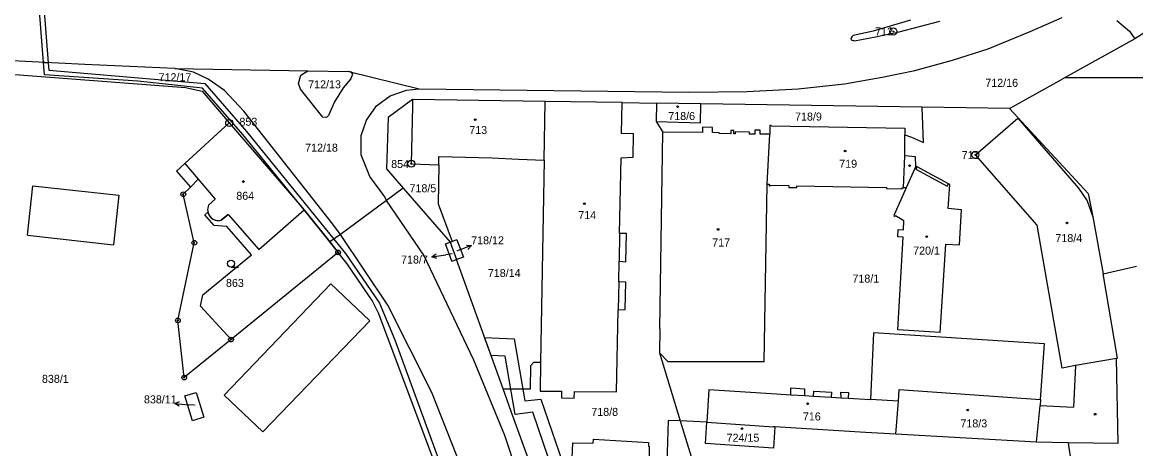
# Model space of a CAD drawing. Extents: x -755819 to -753140, y -1169796 to -1166000.
# Drawn here: x -755128.7 to -754892.2, y -1166913.4 to -1166822.8 of the extents above; entities that cross this region are included whole.
import ezdxf

# ---------------------------------------------------------------- set-up
doc = ezdxf.new("R2010")
doc.units = 0
for name, color, linetype in [('Vrstva 1', 7, 'Continuous'), ('Vrstva 16', 7, 'Continuous'), ('Vrstva 17', 7, 'Continuous'), ('Vrstva 18', 7, 'Continuous'), ('Vrstva 19', 7, 'Continuous'), ('Vrstva 24', 7, 'Continuous'), ('Vrstva 25', 7, 'Continuous'), ('Vrstva 27', 7, 'Continuous'), ('Vrstva 4', 7, 'Continuous')]:
    doc.layers.add(name, color=color, linetype=linetype)

msp = doc.modelspace()

# ---------------------------------------------------------------- linework, layer by layer
at = {"layer": 'Vrstva 1'}
for p, q in [((-754914.65, -1166824.83), (-754907.88, -1166821.82)), ((-754940.07, -1166822.41), (-754948.01, -1166824.76)), ((-754942.45, -1166824.9), (-754933.83, -1166822.62)), ((-754896.28, -1166822.5), (-754893.58, -1166824.75)), ((-754888.57, -1166823.88), (-754892.41, -1166826.34)), ((-754952.57, -1166825.92), (-754952.77, -1166826.26)), ((-754952.77, -1166826.26), (-754952.67, -1166826.6)), ((-754952.24, -1166825.67), (-754952.57, -1166825.92)), ((-754948.01, -1166824.76), (-754952.24, -1166825.67)), ((-754952, -1166826.76), (-754947.49, -1166825.96)), ((-754947.49, -1166825.96), (-754942.45, -1166824.9)), ((-754923.58, -1166828.45), (-754914.65, -1166824.83)), ((-754892.41, -1166826.34), (-754907.21, -1166834.54)), ((-754893.58, -1166824.75), (-754892.41, -1166826.34)), ((-754952.67, -1166826.6), (-754952, -1166826.76)), ((-754931.18, -1166830.92), (-754923.58, -1166828.45)), ((-755115.43, -1166831.8), (-755132.2, -1166830.99)), ((-754939.14, -1166833.08), (-754931.18, -1166830.92)), ((-755140.46, -1166833.17), (-755094.07, -1166836.69)), ((-755096.3, -1166832.69), (-755115.43, -1166831.8)), ((-755096.3, -1166832.69), (-755068.06, -1166833.16)), ((-755092.35, -1166833.42), (-755096.3, -1166832.69)), ((-755089.24, -1166834.89), (-755092.35, -1166833.42)), ((-755069.55, -1166834.06), (-755068.06, -1166833.16)), ((-755068.06, -1166833.16), (-755059.34, -1166833.26)), ((-755059.34, -1166833.26), (-755044.45, -1166837)), ((-755058.79, -1166833.45), (-755059.34, -1166833.26)), ((-755058.53, -1166833.86), (-755058.79, -1166833.45)), ((-754946.12, -1166834.53), (-754939.14, -1166833.08)), ((-755085.74, -1166837.34), (-755089.24, -1166834.89)), ((-755070.08, -1166835.86), (-755069.55, -1166834.06)), ((-755069.65, -1166837.05), (-755070.08, -1166835.86)), ((-755058.94, -1166834.86), (-755060.56, -1166836.79)), ((-755058.94, -1166834.86), (-755058.53, -1166833.86)), ((-754963.9, -1166836.97), (-754954.07, -1166835.89)), ((-754954.07, -1166835.89), (-754946.12, -1166834.53)), ((-754919.03, -1166841.13), (-754907.88, -1166834.91)), ((-754907.21, -1166834.54), (-754907.88, -1166834.91)), ((-754907.21, -1166834.54), (-754878.04, -1166834.58)), ((-755094.07, -1166836.69), (-755090.5, -1166837.47)), ((-755090.5, -1166837.47), (-755084.77, -1166844.22)), ((-755081.7, -1166841.72), (-755085.74, -1166837.34)), ((-755064.9, -1166842.98), (-755069.65, -1166837.05)), ((-755060.56, -1166836.79), (-755062.42, -1166839.74)), ((-755050.56, -1166838.47), (-755047.13, -1166837.23)), ((-755047.13, -1166837.23), (-755044.45, -1166837)), ((-755044.45, -1166837), (-754987.14, -1166837.67)), ((-754987.14, -1166837.67), (-754974.79, -1166837.52)), ((-754974.79, -1166837.52), (-754963.9, -1166836.97)), ((-755062.42, -1166839.74), (-755063.69, -1166842.66)), ((-755055.58, -1166843.6), (-755053.47, -1166840.59)), ((-755053.47, -1166840.59), (-755050.56, -1166838.47)), ((-755045.82, -1166839.23), (-755050.99, -1166843.09)), ((-755045.85, -1166840.68), (-755046.1, -1166852.87)), ((-755045.82, -1166839.23), (-755045.85, -1166840.68)), ((-755017.64, -1166839.65), (-755045.82, -1166839.23)), ((-755017.9, -1166852.1), (-755017.64, -1166839.65)), ((-755001.31, -1166839.89), (-755017.64, -1166839.65)), ((-755001.45, -1166846.43), (-755001.31, -1166839.89)), ((-755001.31, -1166839.89), (-754994, -1166839.99)), ((-754994, -1166839.99), (-754994.06, -1166843.93)), ((-754984.63, -1166840.17), (-754994, -1166839.99)), ((-754984.7, -1166844.18), (-754984.63, -1166840.17)), ((-754937.62, -1166840.88), (-754984.63, -1166840.17)), ((-755075.55, -1166849.4), (-755081.7, -1166841.72)), ((-755064.14, -1166843.09), (-755064.9, -1166842.98)), ((-755063.69, -1166842.66), (-755064.14, -1166843.09)), ((-755050.99, -1166843.09), (-755051.39, -1166853.97)), ((-754937.3, -1166848.36), (-754937.62, -1166840.88)), ((-754919.03, -1166841.13), (-754937.62, -1166840.88)), ((-754919.03, -1166841.13), (-754902.37, -1166859.18)), ((-755084.77, -1166844.22), (-755094.22, -1166852.86)), ((-755084.77, -1166844.22), (-755068.88, -1166862.63)), ((-755056.74, -1166846.87), (-755055.58, -1166843.6)), ((-754994.06, -1166843.93), (-754984.7, -1166844.18)), ((-754994.06, -1166843.93), (-754992.66, -1166846.19)), ((-754984.27, -1166845.14), (-754984.28, -1166846.26)), ((-754982.13, -1166845.16), (-754984.27, -1166845.14)), ((-754982.14, -1166846.28), (-754982.13, -1166845.16)), ((-754969.92, -1166844.77), (-754969.95, -1166846.62)), ((-754969.67, -1166844.77), (-754969.92, -1166844.77)), ((-754969.68, -1166844.86), (-754969.67, -1166844.77)), ((-754969.68, -1166844.86), (-754941.26, -1166845.32)), ((-754941.26, -1166845.32), (-754941.27, -1166846.77)), ((-754926.3, -1166851), (-754917.27, -1166843.22)), ((-754917.27, -1166843.22), (-754904.41, -1166858.05)), ((-755056.73, -1166850.99), (-755056.74, -1166846.87)), ((-754998.88, -1166846.5), (-755001.45, -1166846.43)), ((-754998.97, -1166851.46), (-754998.88, -1166846.5)), ((-754993.33, -1166887.84), (-754992.66, -1166846.19)), ((-754984.28, -1166846.26), (-754992.66, -1166846.19)), ((-754980.68, -1166846.29), (-754982.14, -1166846.28)), ((-754980.68, -1166846.49), (-754980.68, -1166846.29)), ((-754978.21, -1166846.52), (-754980.68, -1166846.49)), ((-754978.2, -1166845.83), (-754978.21, -1166846.52)), ((-754977.6, -1166845.84), (-754978.2, -1166845.83)), ((-754977.61, -1166846.52), (-754977.6, -1166845.84)), ((-754977.31, -1166846.53), (-754977.61, -1166846.52)), ((-754974.25, -1166846.16), (-754977.31, -1166846.12)), ((-754977.31, -1166846.12), (-754977.31, -1166846.53)), ((-754974.25, -1166846.57), (-754974.25, -1166846.16)), ((-754973.14, -1166846.58), (-754974.25, -1166846.57)), ((-754973.13, -1166845.76), (-754973.14, -1166846.58)), ((-754972.01, -1166845.78), (-754973.13, -1166845.76)), ((-754972.02, -1166846.6), (-754972.01, -1166845.78)), ((-754969.95, -1166846.62), (-754972.02, -1166846.6)), ((-754970.49, -1166857.19), (-754969.95, -1166846.62)), ((-754941.28, -1166851.23), (-754941.27, -1166846.77)), ((-754941.27, -1166846.77), (-754939.89, -1166847.24)), ((-754939.89, -1166847.24), (-754937.3, -1166848.36)), ((-755062.75, -1166865.73), (-755075.55, -1166849.4)), ((-755054.9, -1166855.6), (-755056.73, -1166850.99)), ((-755040.28, -1166853.11), (-755040.26, -1166851.36)), ((-755040.26, -1166851.36), (-755028.92, -1166851.65)), ((-755028.92, -1166851.65), (-755023.36, -1166851.92)), ((-755023.36, -1166851.92), (-755017.9, -1166852.1)), ((-755017.9, -1166852.1), (-755018.64, -1166895.02)), ((-755001.85, -1166867.7), (-755001.55, -1166851.6)), ((-755001.55, -1166851.6), (-754998.97, -1166851.46)), ((-754939, -1166851.38), (-754941.28, -1166851.23)), ((-754938.93, -1166853.38), (-754939, -1166851.38)), ((-754913.18, -1166865.93), (-754926.3, -1166851)), ((-755094.22, -1166852.86), (-755095.98, -1166854.47)), ((-755095.98, -1166854.47), (-755093.02, -1166857.83)), ((-755051.39, -1166853.97), (-755047.8, -1166858.09)), ((-755046.1, -1166852.87), (-755040.28, -1166853.11)), ((-755040.28, -1166853.11), (-755040.37, -1166861.36)), ((-754938.93, -1166853.38), (-754941, -1166857.97)), ((-754938.65, -1166853.53), (-754938.93, -1166853.38)), ((-754938.65, -1166853.53), (-754938.92, -1166854.03)), ((-754938.92, -1166854.03), (-754932.28, -1166857.63)), ((-755093.02, -1166857.83), (-755091.39, -1166856.18)), ((-755091.39, -1166856.18), (-755087.77, -1166860.38)), ((-755051.73, -1166859.92), (-755054.9, -1166855.6)), ((-754971.16, -1166894.92), (-754970.49, -1166857.19)), ((-754970.49, -1166857.19), (-754970.11, -1166857.19)), ((-754970.11, -1166857.19), (-754970.11, -1166857.54)), ((-754932.28, -1166857.63), (-754932.01, -1166857.12)), ((-754932.06, -1166862.41), (-754931.73, -1166857.27)), ((-754931.73, -1166857.27), (-754932.01, -1166857.12)), ((-755094.52, -1166859.35), (-755093.02, -1166857.83)), ((-755092.18, -1166869.66), (-755094.52, -1166859.35)), ((-755047.8, -1166858.09), (-755051.38, -1166860.71)), ((-755047.8, -1166858.09), (-755037.82, -1166869.54)), ((-754970.11, -1166857.54), (-754969.89, -1166857.55)), ((-754965.9, -1166857.55), (-754969.89, -1166857.49)), ((-754969.89, -1166857.49), (-754969.89, -1166857.55)), ((-754965.9, -1166857.55), (-754965.9, -1166857.9)), ((-754965.9, -1166857.9), (-754964.21, -1166857.93)), ((-754964.21, -1166857.93), (-754964.2, -1166857.58)), ((-754964.2, -1166857.58), (-754945.19, -1166857.9)), ((-754945.19, -1166857.9), (-754945.19, -1166858.15)), ((-754945.19, -1166858.15), (-754941.84, -1166858.21)), ((-754941, -1166857.97), (-754943.61, -1166863.9)), ((-754941.84, -1166858.21), (-754941.84, -1166857.96)), ((-754941.84, -1166857.96), (-754941.53, -1166857.96)), ((-754941, -1166857.97), (-754941.53, -1166857.96)), ((-754904.41, -1166858.05), (-754902.52, -1166860.72)), ((-754902.37, -1166859.18), (-754901.38, -1166864.12)), ((-755087.77, -1166860.38), (-755089.15, -1166861.67)), ((-755051.38, -1166860.71), (-755061.17, -1166867.87)), ((-755051.38, -1166860.71), (-755051.73, -1166859.92)), ((-755043.46, -1166872.26), (-755051.38, -1166860.71)), ((-755040.37, -1166861.36), (-755037.45, -1166869.41)), ((-754902.52, -1166860.72), (-754901.38, -1166864.12)), ((-755085.02, -1166863.66), (-755086.45, -1166864.89)), ((-755085.02, -1166863.66), (-755078.51, -1166871.1)), ((-755078.51, -1166871.1), (-755068.88, -1166862.63)), ((-755068.88, -1166862.63), (-755063.39, -1166869.49)), ((-754943.61, -1166863.9), (-754943.34, -1166864.07)), ((-754943.25, -1166863.93), (-754943.34, -1166864.07)), ((-754941.47, -1166865.02), (-754943.25, -1166863.93)), ((-754929.27, -1166862.65), (-754932.06, -1166862.41)), ((-754929.64, -1166870.13), (-754929.27, -1166862.65)), ((-754901.38, -1166864.12), (-754899.17, -1166876.26)), ((-755061.17, -1166867.87), (-755062.75, -1166865.73)), ((-754941.57, -1166866.9), (-754941.47, -1166865.02)), ((-754907.86, -1166896.25), (-754913.18, -1166865.93)), ((-755061.17, -1166867.87), (-755063.39, -1166869.49)), ((-755051.11, -1166882.9), (-755061.17, -1166867.87)), ((-755036.46, -1166869.05), (-755037.45, -1166869.41)), ((-755036.46, -1166869.05), (-755035.03, -1166872.68)), ((-755000.4, -1166867.72), (-755001.85, -1166867.7)), ((-755000.51, -1166873.68), (-755000.4, -1166867.72)), ((-754942.8, -1166888.12), (-754941.66, -1166868.44)), ((-754942.76, -1166868.38), (-754942.67, -1166866.84)), ((-754941.66, -1166868.44), (-754942.76, -1166868.38)), ((-754942.67, -1166866.84), (-754941.57, -1166866.9)), ((-755095.68, -1166886.14), (-755092.18, -1166869.66)), ((-755061.65, -1166871.7), (-755063.39, -1166869.49)), ((-755038.81, -1166869.9), (-755037.82, -1166869.54)), ((-755037.47, -1166873.56), (-755038.81, -1166869.9)), ((-755037.82, -1166869.54), (-755037.45, -1166869.41)), ((-755037.82, -1166869.54), (-755036.5, -1166873.21)), ((-754933.75, -1166888.68), (-754932.55, -1166869.94)), ((-754932.55, -1166869.94), (-754929.64, -1166870.13)), ((-755061.65, -1166871.7), (-755084.39, -1166890.2)), ((-755059.73, -1166874.14), (-755061.65, -1166871.7)), ((-755032.85, -1166894.6), (-755043.46, -1166872.26)), ((-755037.47, -1166873.56), (-755036.5, -1166873.21)), ((-755035.03, -1166872.68), (-755036.5, -1166873.21)), ((-755026.6, -1166900.65), (-755036.5, -1166873.21)), ((-755002.05, -1166877.96), (-755001.97, -1166873.56)), ((-755001.97, -1166873.56), (-755000.51, -1166873.68)), ((-755054.41, -1166881.92), (-755059.73, -1166874.14)), ((-754899.17, -1166876.26), (-754892.07, -1166874.59)), ((-755000.55, -1166877.99), (-755002.05, -1166877.96)), ((-755000.68, -1166883.85), (-755000.55, -1166877.99)), ((-754896.1, -1166894.18), (-754899.17, -1166876.26)), ((-755053.02, -1166884.74), (-755054.41, -1166881.92)), ((-755041.74, -1166901.46), (-755051.11, -1166882.9)), ((-755040.79, -1166917.23), (-755053.02, -1166884.74)), ((-755002.52, -1166901.3), (-755002.16, -1166883.87)), ((-755002.16, -1166883.87), (-755000.68, -1166883.85)), ((-755094.31, -1166898.29), (-755095.68, -1166886.14)), ((-754993.33, -1166887.84), (-754993.41, -1166893.03)), ((-755084.39, -1166890.2), (-755094.31, -1166898.29)), ((-754933.75, -1166888.68), (-754942.8, -1166888.12)), ((-755026.24, -1166910.59), (-755032.85, -1166894.6)), ((-755020.72, -1166895.74), (-755020.08, -1166894.99)), ((-755020.08, -1166894.99), (-755018.64, -1166895.02)), ((-755018.64, -1166895.02), (-755018.74, -1166901.13)), ((-754991.54, -1166894.92), (-754993.41, -1166893.03)), ((-754993.41, -1166893.03), (-754988.98, -1166907.49)), ((-754971.16, -1166894.92), (-754991.54, -1166894.92)), ((-754896.3, -1166894.22), (-754905.01, -1166895.75)), ((-754896.1, -1166894.18), (-754896.3, -1166894.22)), ((-754895.94, -1166912.31), (-754896.3, -1166894.22)), ((-755020.81, -1166900.7), (-755020.72, -1166895.74)), ((-754905.01, -1166895.75), (-754907.86, -1166896.25)), ((-754905.01, -1166895.75), (-754905.46, -1166904.56)), ((-755094.23, -1166902.17), (-755091.81, -1166901.42)), ((-755092.56, -1166907.47), (-755094.23, -1166902.17)), ((-755091.81, -1166901.42), (-755090.14, -1166906.65)), ((-755035.48, -1166917.24), (-755041.74, -1166901.46)), ((-755026.6, -1166900.65), (-755020.81, -1166900.7)), ((-755024.86, -1166905.48), (-755026.6, -1166900.65)), ((-755018.74, -1166901.13), (-755014.18, -1166901.18)), ((-755014.18, -1166901.18), (-755014.19, -1166902.61)), ((-755011.54, -1166902.67), (-755011.45, -1166901.21)), ((-755011.45, -1166901.21), (-755002.52, -1166901.3)), ((-754982.9, -1166900.83), (-754983.33, -1166907.75)), ((-754982.9, -1166900.83), (-754968.56, -1166901.74)), ((-754968.56, -1166901.74), (-754965.52, -1166901.93)), ((-754965.52, -1166901.93), (-754965.47, -1166900.46)), ((-754965.47, -1166900.46), (-754962.57, -1166900.66)), ((-754962.57, -1166900.66), (-754962.59, -1166902.1)), ((-754962.59, -1166902.1), (-754960.7, -1166902.22)), ((-754960.7, -1166902.22), (-754960.62, -1166901.14)), ((-754960.62, -1166901.14), (-754956.83, -1166901.38)), ((-754956.83, -1166901.38), (-754956.91, -1166902.45)), ((-754954.83, -1166902.58), (-754954.85, -1166901.39)), ((-754954.85, -1166901.39), (-754953.27, -1166901.47)), ((-754953.27, -1166901.47), (-754953.32, -1166902.67)), ((-754942.6, -1166903.32), (-754942.45, -1166900.84)), ((-754942.45, -1166900.84), (-754912.47, -1166902.9)), ((-755014.19, -1166902.61), (-755011.54, -1166902.67)), ((-754956.91, -1166902.45), (-754954.83, -1166902.58)), ((-754953.32, -1166902.67), (-754948.6, -1166902.95)), ((-754942.6, -1166903.32), (-754948.6, -1166902.95)), ((-754943.19, -1166910.32), (-754942.6, -1166903.32)), ((-754912.47, -1166902.9), (-754912.51, -1166904.18)), ((-754912.51, -1166904.18), (-754905.46, -1166904.56)), ((-755090.14, -1166906.65), (-755092.56, -1166907.47)), ((-755020.03, -1166918.88), (-755024.86, -1166905.48)), ((-754991.51, -1166907.38), (-754992, -1166920.55)), ((-754988.98, -1166907.49), (-754991.51, -1166907.38)), ((-754983.33, -1166907.75), (-754988.98, -1166907.49)), ((-754988.98, -1166907.49), (-754982.18, -1166929.7)), ((-754983.63, -1166912.26), (-754983.33, -1166907.75)), ((-754983.33, -1166907.75), (-754969.2, -1166908.75)), ((-754968.92, -1166908.77), (-754969.2, -1166908.75)), ((-754968.92, -1166908.77), (-754969.2, -1166913.25)), ((-754949.61, -1166909.95), (-754968.92, -1166908.77)), ((-755021.76, -1166924.11), (-755026.24, -1166910.59)), ((-755007.47, -1166912.17), (-755007.42, -1166911.38)), ((-755007.42, -1166911.38), (-754995.69, -1166912.08)), ((-754943.19, -1166910.32), (-754949.61, -1166909.95)), ((-754913.32, -1166912), (-754943.19, -1166910.32)), ((-755012.12, -1166919.21), (-755011.77, -1166912.15)), ((-755011.77, -1166912.15), (-755007.47, -1166912.17)), ((-754995.69, -1166912.08), (-754995.74, -1166912.87)), ((-754995.74, -1166912.87), (-754995.58, -1166912.88)), ((-754995.58, -1166912.88), (-754995.68, -1166920.12)), ((-754969.2, -1166913.25), (-754983.63, -1166912.26)), ((-754906.59, -1166912.12), (-754913.32, -1166912)), ((-754895.94, -1166912.31), (-754906.59, -1166912.12)), ((-754906.59, -1166912.12), (-754906.16, -1166915.03))]:
    msp.add_line(p, q, dxfattribs=at)
msp.add_arc((-755087.01, -1166862.62), 2.34, 156.0673, 283.8929, dxfattribs=at)
at = {"layer": 'Vrstva 16'}
for p, q in [((-755036.32, -1166871.38), (-755036.11, -1166871.3)), ((-755033.3, -1166870.26), (-755036.11, -1166871.3)), ((-755041.72, -1166872.64), (-755038.75, -1166872.19)), ((-755037.4, -1166871.99), (-755038.75, -1166872.19)), ((-755096.35, -1166903.76), (-755093.36, -1166904.05)), ((-755092.25, -1166904.15), (-755093.36, -1166904.05))]:
    msp.add_line(p, q, dxfattribs=at)
for points in [[(-755034.41, -1166870.14), (-755033.3, -1166870.26), (-755034.06, -1166871.07)], [(-755040.65, -1166872.98), (-755041.72, -1166872.64), (-755040.8, -1166871.99)], [(-755095.4, -1166904.36), (-755096.35, -1166903.76), (-755095.3, -1166903.36)]]:
    msp.add_lwpolyline(points, dxfattribs=at)
at = {"layer": 'Vrstva 24'}
for centre, radius in [((-754943.71, -1166824.8), 0.75), ((-754943.71, -1166824.8), 0.1), ((-755084.77, -1166844.22), 0.75), ((-755084.77, -1166844.22), 0.1), ((-755046.1, -1166852.87), 0.75), ((-754926.3, -1166851), 0.75), ((-754926.3, -1166851), 0.1), ((-755046.1, -1166852.87), 0.1), ((-755094.52, -1166859.35), 0.5), ((-755094.52, -1166859.35), 0.1), ((-755092.18, -1166869.66), 0.5), ((-755092.18, -1166869.66), 0.1), ((-755061.65, -1166871.7), 0.5), ((-755061.65, -1166871.7), 0.1), ((-755095.68, -1166886.14), 0.5), ((-755095.68, -1166886.14), 0.1), ((-755084.39, -1166890.2), 0.5), ((-755084.39, -1166890.2), 0.1), ((-755094.31, -1166898.29), 0.5), ((-755094.31, -1166898.29), 0.1)]:
    msp.add_circle(centre, radius, dxfattribs=at)
at = {"layer": 'Vrstva 25'}
msp.add_line((-755084.39, -1166874.84), (-755082.79, -1166874.84), dxfattribs=at)
for centre, radius in [((-754989.53, -1166840.75), 0.175), ((-755032.53, -1166843.51), 0.175), ((-754953.96, -1166850.18), 0.175), ((-754940.27, -1166853.28), 0.175), ((-755081.76, -1166856.66), 0.175), ((-755009.32, -1166861.34), 0.175), ((-754980.94, -1166866.83), 0.175), ((-754906.83, -1166865.44), 0.175), ((-754936.64, -1166868.36), 0.175), ((-755084.39, -1166874.09), 0.75), ((-754961.93, -1166903.85), 0.175), ((-754927.92, -1166905.17), 0.175), ((-754900.87, -1166906.06), 0.175), ((-754975.85, -1166909.11), 0.175)]:
    msp.add_circle(centre, radius, dxfattribs=at)
at = {"layer": 'Vrstva 27'}
for p, q in [((-755124.22, -1166831.38), (-755125.13, -1166819.59)), ((-755124.13, -1166819.64), (-755123.21, -1166831.42)), ((-755123.21, -1166831.42), (-755124.22, -1166831.38)), ((-755124.22, -1166831.38), (-755123.21, -1166831.42)), ((-755124.02, -1166833.98), (-755124.22, -1166831.38)), ((-755123.21, -1166831.42), (-755123.08, -1166833.04)), ((-755123.08, -1166833.04), (-755089.96, -1166835.85)), ((-755104.18, -1166835.33), (-755124.02, -1166833.98)), ((-755090.46, -1166836.81), (-755104.18, -1166835.33)), ((-755089.96, -1166835.85), (-755081.1, -1166846.02)), ((-755081.86, -1166846.66), (-755090.46, -1166836.81)), ((-755068.88, -1166862.63), (-755081.86, -1166846.66)), ((-755081.1, -1166846.02), (-755062.56, -1166868.88)), ((-755089.97, -1166863.71), (-755089.29, -1166863.15)), ((-755087.99, -1166866), (-755089.97, -1166863.71)), ((-755086.45, -1166864.89), (-755085.02, -1166863.66)), ((-755085.02, -1166863.66), (-755078.51, -1166871.1)), ((-755078.51, -1166871.1), (-755068.88, -1166862.63)), ((-755068.88, -1166862.63), (-755063.39, -1166869.49)), ((-755063.39, -1166869.49), (-755068.88, -1166862.63)), ((-755085.27, -1166866.19), (-755087.99, -1166866)), ((-755080.04, -1166872.22), (-755085.27, -1166866.19)), ((-755062.56, -1166868.88), (-755060.05, -1166871.97)), ((-755063.39, -1166869.49), (-755061.65, -1166871.7)), ((-755061.65, -1166871.7), (-755063.39, -1166869.49)), ((-755090.36, -1166880.74), (-755080.04, -1166872.22)), ((-755061.65, -1166871.7), (-755084.39, -1166890.2)), ((-755059.73, -1166874.14), (-755061.65, -1166871.7)), ((-755060.05, -1166871.97), (-755052.84, -1166882.47)), ((-755054.41, -1166881.92), (-755059.73, -1166874.14)), ((-755090.88, -1166883.1), (-755090.36, -1166880.74)), ((-755084.39, -1166890.2), (-755090.88, -1166883.1)), ((-755053.02, -1166884.74), (-755054.41, -1166881.92)), ((-755052.84, -1166882.47), (-755049.59, -1166890.28)), ((-755040.79, -1166917.23), (-755053.02, -1166884.74)), ((-755049.59, -1166890.28), (-755040.07, -1166916.41)), ((-755030.52, -1166889.79), (-755024.22, -1166890.06)), ((-755029.14, -1166893.6), (-755030.52, -1166889.79)), ((-755024.22, -1166890.06), (-755021.99, -1166903.22)), ((-755026.18, -1166893.74), (-755029.14, -1166893.6)), ((-755024.03, -1166906.1), (-755026.18, -1166893.74)), ((-755021.99, -1166903.22), (-755018.59, -1166902.89)), ((-755018.59, -1166902.89), (-755013, -1166919.17)), ((-755020.31, -1166905.61), (-755024.03, -1166906.1)), ((-755015.69, -1166919.06), (-755020.31, -1166905.61))]:
    msp.add_line(p, q, dxfattribs=at)
msp.add_arc((-755087.01, -1166862.62), 2.34, 193.1164, 283.894, dxfattribs=at)
at = {"layer": 'Vrstva 4'}
for p, q in [((-754941.53, -1166857.96), (-754941.28, -1166851.23)), ((-755094.22, -1166852.86), (-755091.39, -1166856.18)), ((-754932.01, -1166857.12), (-754938.65, -1166853.53)), ((-755127.59, -1166868.03), (-755126.48, -1166857.54)), ((-755126.48, -1166857.54), (-755108.18, -1166859.56)), ((-755108.18, -1166859.56), (-755109.34, -1166870.06)), ((-755127.59, -1166868.03), (-755109.34, -1166870.06)), ((-755001.85, -1166867.7), (-755001.97, -1166873.56)), ((-755063.16, -1166878.37), (-755085.84, -1166902)), ((-755054.91, -1166886.21), (-755063.16, -1166878.37)), ((-755002.05, -1166877.96), (-755002.16, -1166883.87)), ((-755077.64, -1166909.78), (-755054.91, -1166886.21)), ((-754947.9, -1166888.81), (-754948.6, -1166902.95)), ((-754911.63, -1166891.08), (-754947.9, -1166888.81)), ((-754912.47, -1166902.9), (-754911.63, -1166891.08)), ((-755085.84, -1166902), (-755077.64, -1166909.78)), ((-754965.52, -1166901.93), (-754962.59, -1166902.1)), ((-754960.7, -1166902.22), (-754956.91, -1166902.45)), ((-754954.83, -1166902.58), (-754953.32, -1166902.67)), ((-754913.32, -1166912), (-754912.51, -1166904.18))]:
    msp.add_line(p, q, dxfattribs=at)

# ---------------------------------------------------------------- texts
at = {"layer": 'Vrstva 16'}
for s, p in [('718/12', (-755033.38, -1166869.99)), ('718/7', (-755048.27, -1166874.07)), ('838/11', (-755102.88, -1166903.76))]:
    msp.add_text(s, height=1.7, dxfattribs=at).set_placement(p)
at = {"layer": 'Vrstva 17'}
for s, p in [('712', (-754947.58, -1166825.65)), ('853', (-755082.6, -1166844.81)), ('711', (-754929.21, -1166851.9)), ('854', (-755050.37, -1166853.78))]:
    msp.add_text(s, height=1.7, dxfattribs=at).set_placement(p)
at = {"layer": 'Vrstva 18'}
for s, height, p in [('712/17', 1.7, (-755099.77, -1166835.36)), ('712/13', 1.7, (-755068, -1166836.87)), ('712/16', 1.7, (-754924.18, -1166836.55)), ('718/9', 1.7, (-754964.59, -1166843.71)), ('712/18', 1.7, (-755068.65, -1166850.32)), ('718/5', 1.7, (-755046.48, -1166858.93)), ('718/12', 0.1, (-755036.53, -1166871.38)), ('718/7', 0.1, (-755037.58, -1166871.99)), ('718/14', 1.7, (-755029.84, -1166876.93)), ('863', 1.7, (-755085.46, -1166879.03)), ('718/1', 1.7, (-754952.41, -1166878.11)), ('838/1', 1.7, (-755124.54, -1166899.4)), ('838/11', 0.1, (-755092.24, -1166904.15)), ('718/8', 1.7, (-755007.87, -1166906.41))]:
    msp.add_text(s, height=height, dxfattribs=at).set_placement(p)
at = {"layer": 'Vrstva 19'}
for s, p in [('718/6', (-754991.52, -1166843.6)), ('713', (-755033.78, -1166846.56)), ('719', (-754955.21, -1166853.73)), ('864', (-755083.27, -1166860.53)), ('714', (-755010.64, -1166864.64)), ('717', (-754982.19, -1166870.45)), ('718/4', (-754909.3, -1166869.51)), ('720/1', (-754939.51, -1166872.17)), ('716', (-754962.93, -1166907.39)), ('718/3', (-754929.47, -1166908.86)), ('724/15', (-754979.13, -1166911.9))]:
    msp.add_text(s, height=1.7, dxfattribs=at).set_placement(p)

doc.saveas('drawing.dxf')
